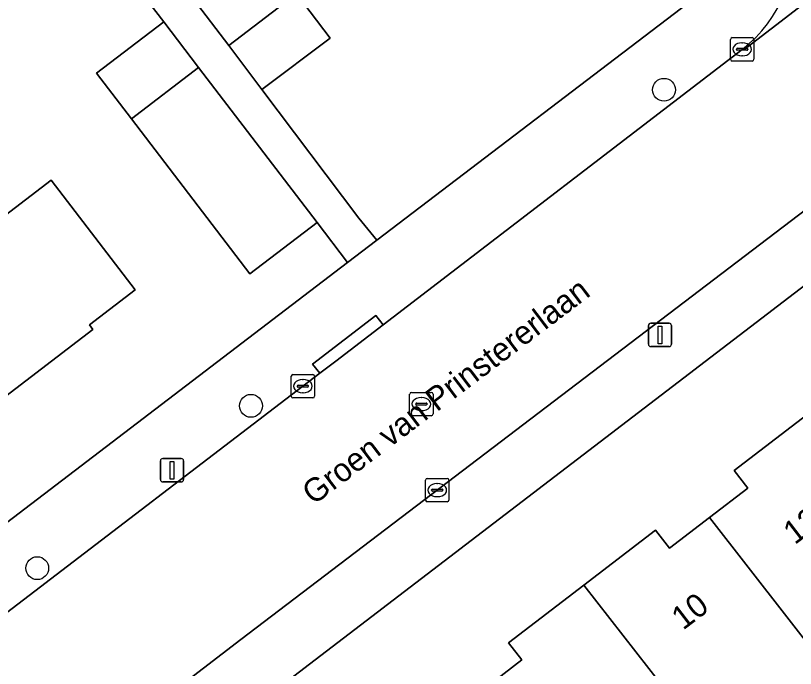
# Model space of a CAD drawing. Extents: x 159352 to 160617, y 385888 to 387323.
# Drawn here: x 160110.07 to 160143.42, y 386836.3 to 386864.24 of the extents above; entities that cross this region are included whole.
import ezdxf

# ---------------------------------------------------------------- set-up
doc = ezdxf.new("R2010")
doc.units = 0
for name, color, linetype in [('IMGEO_Boom', 7, 'Continuous'), ('IMGEO_Erf', 7, 'Continuous'), ('IMGEO_Kolk', 7, 'Continuous'), ('IMGEO_Lichtmast', 7, 'Continuous'), ('IMGEO_Openbare_ruimte_label', 7, 'Continuous'), ('IMGEO_Pand', 7, 'Continuous'), ('IMGEO_Pand_nummerreeks', 7, 'Continuous'), ('IMGEO_Rijbaan_lokaal_open', 7, 'Continuous'), ('IMGEO_Rioolput', 7, 'Continuous'), ('IMGEO_Voetpad_open', 7, 'Continuous')]:
    doc.layers.add(name, color=color, linetype=linetype)

msp = doc.modelspace()

# ---------------------------------------------------------------- linework, layer by layer
at = {"layer": 'IMGEO_Boom'}
for centre in [(160137.803, 386861.062), (160120.133, 386847.536), (160110.991, 386840.589)]:
    msp.add_circle(centre, 0.489, dxfattribs=at)
at = {"layer": 'IMGEO_Erf'}
for points in [[(160201.563, 386896.896), (160110.499, 386827.185)], [(160124.267, 386853.674), (160122.961, 386855.386), (160120.084, 386853.189), (160115.021, 386859.82), (160113.532, 386861.77), (160116.409, 386863.967), (160112.045, 386869.623)], [(160104.221, 386866.659), (160107.855, 386861.915), (160105.971, 386860.471), (160109.632, 386855.692), (160111.588, 386857.19), (160115.181, 386852.499), (160113.225, 386851.001), (160113.372, 386850.809), (160106.763, 386845.754), (160106.605, 386845.961), (160106.037, 386845.527), (160103.711, 386848.567), (160104.439, 386849.123), (160103.189, 386850.757), (160101.941, 386852.39), (160101.261, 386851.87), (160098.852, 386855.019), (160096.445, 386858.166), (160097.125, 386858.686), (160095.901, 386860.286), (160094.677, 386861.887), (160093.999, 386861.368), (160091.597, 386864.509)], [(160122.079, 386865.181), (160123.52, 386863.268), (160120.602, 386861.07), (160124.749, 386855.564), (160125.517, 386854.628), (160139.454, 386865.26)], [(160107.007, 386840.507), (160124.267, 386853.674)], [(160130.203, 386835.501), (160131.715, 386836.658), (160131.152, 386837.395), (160134.377, 386839.864), (160137.443, 386842.21), (160138.032, 386841.439), (160139.752, 386842.755), (160141.385, 386844.005), (160140.798, 386844.772), (160143.911, 386847.155)]]:
    msp.add_lwpolyline(points, dxfattribs=at)
at = {"layer": 'IMGEO_Kolk'}
for p, q in [((160140.721, 386863.294), (160141.573, 386863.294)), ((160140.646, 386862.368), (160140.646, 386863.22)), ((160141.134, 386863.074), (160141.159, 386863.074)), ((160141.647, 386863.22), (160141.647, 386862.368)), ((160140.905, 386862.788), (160140.905, 386862.8)), ((160141.343, 386862.751), (160140.945, 386862.751)), ((160140.948, 386862.837), (160141.346, 386862.837)), ((160141.389, 386862.8), (160141.389, 386862.788)), ((160141.573, 386862.294), (160140.721, 386862.294)), ((160141.157, 386862.514), (160141.132, 386862.514)), ((160121.854, 386847.951), (160121.854, 386848.803)), ((160121.929, 386848.877), (160122.781, 386848.877)), ((160122.342, 386848.657), (160122.367, 386848.657)), ((160122.855, 386848.803), (160122.855, 386847.951)), ((160122.113, 386848.371), (160122.113, 386848.383)), ((160122.551, 386848.334), (160122.153, 386848.334)), ((160122.156, 386848.42), (160122.554, 386848.42)), ((160122.597, 386848.383), (160122.597, 386848.371)), ((160122.365, 386848.097), (160122.34, 386848.097)), ((160122.781, 386847.877), (160121.929, 386847.877)), ((160127.603, 386843.502), (160127.603, 386844.354)), ((160127.678, 386844.428), (160128.53, 386844.428)), ((160128.604, 386844.354), (160128.604, 386843.502)), ((160127.862, 386843.922), (160127.862, 386843.934)), ((160127.905, 386843.971), (160128.303, 386843.971)), ((160128.091, 386844.208), (160128.116, 386844.208)), ((160128.346, 386843.934), (160128.346, 386843.922)), ((160128.3, 386843.885), (160127.902, 386843.885)), ((160128.114, 386843.648), (160128.089, 386843.648)), ((160128.53, 386843.428), (160127.678, 386843.428))]:
    msp.add_line(p, q, dxfattribs=at)
for points in [[(160140.721, 386863.294), (160141.573, 386863.294)], [(160140.646, 386862.368), (160140.646, 386863.22)], [(160141.647, 386863.22), (160141.647, 386862.368)], [(160141.573, 386862.294), (160140.721, 386862.294)], [(160121.854, 386847.951), (160121.854, 386848.803)], [(160121.929, 386848.877), (160122.781, 386848.877)], [(160122.855, 386848.803), (160122.855, 386847.951)], [(160122.781, 386847.877), (160121.929, 386847.877)], [(160127.603, 386843.502), (160127.603, 386844.354)], [(160127.678, 386844.428), (160128.53, 386844.428)], [(160128.604, 386844.354), (160128.604, 386843.502)], [(160128.53, 386843.428), (160127.678, 386843.428)]]:
    msp.add_lwpolyline(points, dxfattribs=at)
for centre, radius, start, end in [((160140.723, 386863.218), 0.0765, 91.552, 178.448), ((160140.723, 386863.218), 0.0765, 91.552, 178.448), ((160141.571, 386863.218), 0.0765, 1.552, 88.448), ((160141.571, 386863.218), 0.0765, 1.552, 88.448), ((160140.945, 386862.797), 0.0403, 85.8775, 175.7526), ((160140.942, 386862.787), 0.0366, 178.938, 274.7102), ((160141.346, 386862.794), 0.043, 264.8664, 352.4533), ((160141.35, 386862.799), 0.0386, 1.7309, 96.639), ((160140.723, 386862.37), 0.0765, 181.552, 268.448), ((160140.723, 386862.37), 0.0765, 181.552, 268.448), ((160141.571, 386862.37), 0.0765, 271.552, 358.448), ((160141.571, 386862.37), 0.0765, 271.552, 358.448), ((160121.931, 386848.801), 0.0765, 91.552, 178.448), ((160121.931, 386848.801), 0.0765, 91.552, 178.448), ((160122.779, 386848.801), 0.0765, 1.552, 88.448), ((160122.779, 386848.801), 0.0765, 1.552, 88.448), ((160122.153, 386848.38), 0.0403, 85.8775, 175.7526), ((160122.15, 386848.37), 0.0366, 178.938, 274.7102), ((160122.554, 386848.377), 0.043, 264.8664, 352.4533), ((160122.558, 386848.382), 0.0386, 1.7309, 96.639), ((160121.931, 386847.953), 0.0765, 181.552, 268.448), ((160121.931, 386847.953), 0.0765, 181.552, 268.448), ((160122.779, 386847.953), 0.0765, 271.552, 358.448), ((160122.779, 386847.953), 0.0765, 271.552, 358.448), ((160127.68, 386844.352), 0.0765, 91.552, 178.448), ((160127.68, 386844.352), 0.0765, 91.552, 178.448), ((160128.528, 386844.352), 0.0765, 1.552, 88.448), ((160128.528, 386844.352), 0.0765, 1.552, 88.448), ((160127.902, 386843.931), 0.0403, 85.8775, 175.7526), ((160128.307, 386843.933), 0.0386, 1.7309, 96.639), ((160127.899, 386843.921), 0.0366, 178.938, 274.7102), ((160128.303, 386843.928), 0.043, 264.8664, 352.4533), ((160127.68, 386843.504), 0.0765, 181.552, 268.448), ((160127.68, 386843.504), 0.0765, 181.552, 268.448), ((160128.528, 386843.504), 0.0765, 271.552, 358.448), ((160128.528, 386843.504), 0.0765, 271.552, 358.448)]:
    msp.add_arc(centre, radius, start, end, dxfattribs=at)
for centre, major_axis, ratio, start_param, end_param in [((160141.133, 386862.794), (-0.387, 0.002), 0.722429, 4.712389, 7.853982), ((160141.158, 386862.794), (-0.39, 0.002), 0.717154, 1.570796, 4.712389), ((160122.341, 386848.377), (-0.387, 0.002), 0.722429, 4.712389, 7.853982), ((160122.366, 386848.377), (-0.39, 0.002), 0.717154, 1.570796, 4.712389), ((160128.09, 386843.928), (-0.387, 0.002), 0.722429, 4.712389, 7.853982), ((160128.115, 386843.928), (-0.39, 0.002), 0.717154, 1.570796, 4.712389)]:
    msp.add_ellipse(centre, major_axis=major_axis, ratio=ratio, start_param=start_param, end_param=end_param, dxfattribs=at)
at = {"layer": 'IMGEO_Lichtmast'}
for p, q in [((160137.133, 386850.169), (160137.133, 386850.969)), ((160137.133, 386850.969), (160137.133, 386850.169)), ((160137.233, 386851.069), (160138.023, 386851.069)), ((160138.023, 386851.069), (160137.233, 386851.069)), ((160138.123, 386850.969), (160138.123, 386850.169)), ((160138.123, 386850.169), (160138.123, 386850.969)), ((160138.023, 386850.069), (160137.233, 386850.069)), ((160137.233, 386850.069), (160138.023, 386850.069)), ((160116.36, 386845.279), (160117.15, 386845.279)), ((160117.15, 386845.279), (160116.36, 386845.279)), ((160116.26, 386844.379), (160116.26, 386845.179)), ((160116.26, 386845.179), (160116.26, 386844.379)), ((160117.25, 386845.179), (160117.25, 386844.379)), ((160117.25, 386844.379), (160117.25, 386845.179)), ((160117.15, 386844.279), (160116.36, 386844.279)), ((160116.36, 386844.279), (160117.15, 386844.279))]:
    msp.add_line(p, q, dxfattribs=at)
for points in [[(160137.553, 386850.944), (160137.703, 386850.944), (160137.703, 386850.194), (160137.553, 386850.194), (160137.553, 386850.944)], [(160116.68, 386845.154), (160116.83, 386845.154), (160116.83, 386844.404), (160116.68, 386844.404), (160116.68, 386845.154)]]:
    msp.add_lwpolyline(points, dxfattribs=at)
for centre, start, end in [((160137.233, 386850.969), 90, 180), ((160137.233, 386850.969), 90, 180), ((160138.023, 386850.969), 0, 90), ((160138.023, 386850.969), 360, 90), ((160137.233, 386850.169), 180, 270), ((160137.233, 386850.169), 180, 270), ((160138.023, 386850.169), 270, 0), ((160138.023, 386850.169), 270, 0), ((160116.36, 386845.179), 90, 180), ((160116.36, 386845.179), 90, 180), ((160117.15, 386845.179), 0, 90), ((160117.15, 386845.179), 360, 90), ((160116.36, 386844.379), 180, 270), ((160116.36, 386844.379), 180, 270), ((160117.15, 386844.379), 270, 0), ((160117.15, 386844.379), 270, 0)]:
    msp.add_arc(centre, 0.1, start, end, dxfattribs=at)
at = {"layer": 'IMGEO_Pand'}
for points in [[(160122.079, 386865.181), (160120.583, 386867.166), (160117.665, 386864.968), (160119.182, 386862.955)], [(160123.52, 386863.268), (160122.079, 386865.181), (160119.182, 386862.955), (160120.602, 386861.07)], [(160116.409, 386863.967), (160113.532, 386861.77), (160115.021, 386859.82), (160117.895, 386862.021)], [(160115.021, 386859.82), (160120.084, 386853.189), (160122.961, 386855.386), (160117.895, 386862.021)], [(160113.372, 386850.809), (160113.225, 386851.001), (160115.181, 386852.499), (160111.588, 386857.19), (160109.632, 386855.692), (160103.189, 386850.757), (160104.439, 386849.123), (160103.711, 386848.567), (160106.037, 386845.527), (160106.605, 386845.961), (160106.763, 386845.754)], [(160143.911, 386847.155), (160140.798, 386844.772), (160141.385, 386844.005), (160139.752, 386842.755), (160144.713, 386836.386), (160149.463, 386840.021)], [(160139.752, 386842.755), (160138.032, 386841.439), (160137.443, 386842.21), (160134.377, 386839.864), (160139.933, 386832.728), (160144.713, 386836.386)], [(160135.203, 386829.107), (160139.933, 386832.728), (160134.377, 386839.864), (160131.152, 386837.395), (160131.715, 386836.658), (160130.203, 386835.501)]]:
    msp.add_lwpolyline(points, close=True, dxfattribs=at)
at = {"layer": 'IMGEO_Rijbaan_lokaal_open'}
for points in [[(160196.471, 386905.212), (160179.513, 386892.185), (160178.364, 386891.302), (160177.186, 386890.4), (160175.896, 386889.414), (160172.856, 386887.088), (160155.806, 386874.043), (160155.809, 386874), (160141.218, 386862.777), (160141.145, 386862.791), (160125.787, 386851.005), (160123.766, 386849.454), (160123.08, 386848.93), (160108.938, 386838.121), (160108.943, 386838.074), (160093.699, 386826.464), (160093.675, 386826.456), (160071.968, 386809.746), (160072.328, 386809.304)], [(160119.702, 386837.529), (160151.064, 386861.424), (160196.463, 386896.31), (160199.953, 386898.991)], [(160141.145, 386862.791), (160141.218, 386862.777), (160155.809, 386874), (160155.806, 386874.043)], [(160050.74, 386784.659), (160092.045, 386816.287), (160119.702, 386837.529)]]:
    msp.add_lwpolyline(points, dxfattribs=at)
msp.add_arc((160137.681, 386867.304), 5.689, 307.5101, 9.1862, dxfattribs=at)
at = {"layer": 'IMGEO_Rioolput'}
for p, q in [((160126.922, 386847.187), (160126.922, 386848.039)), ((160126.997, 386848.113), (160127.849, 386848.113)), ((160127.923, 386848.039), (160127.923, 386847.187)), ((160127.181, 386847.607), (160127.181, 386847.619)), ((160127.224, 386847.656), (160127.622, 386847.656)), ((160127.41, 386847.893), (160127.435, 386847.893)), ((160127.665, 386847.619), (160127.665, 386847.607)), ((160127.619, 386847.57), (160127.221, 386847.57)), ((160127.433, 386847.333), (160127.408, 386847.333)), ((160127.849, 386847.113), (160126.997, 386847.113))]:
    msp.add_line(p, q, dxfattribs=at)
for points in [[(160126.922, 386847.187), (160126.922, 386848.039)], [(160126.997, 386848.113), (160127.849, 386848.113)], [(160127.923, 386848.039), (160127.923, 386847.187)], [(160127.849, 386847.113), (160126.997, 386847.113)]]:
    msp.add_lwpolyline(points, dxfattribs=at)
for centre, radius, start, end in [((160126.999, 386848.037), 0.0765, 91.552, 178.448), ((160126.999, 386848.037), 0.0765, 91.552, 178.448), ((160127.847, 386848.037), 0.0765, 1.552, 88.448), ((160127.847, 386848.037), 0.0765, 1.552, 88.448), ((160127.221, 386847.616), 0.0403, 85.8775, 175.7526), ((160127.218, 386847.606), 0.0366, 178.938, 274.7102), ((160127.622, 386847.613), 0.043, 264.8664, 352.4533), ((160127.626, 386847.618), 0.0386, 1.7309, 96.639), ((160126.999, 386847.189), 0.0765, 181.552, 268.448), ((160126.999, 386847.189), 0.0765, 181.552, 268.448), ((160127.847, 386847.189), 0.0765, 271.552, 358.448), ((160127.847, 386847.189), 0.0765, 271.552, 358.448)]:
    msp.add_arc(centre, radius, start, end, dxfattribs=at)
for centre, major_axis, ratio, start_param, end_param in [((160127.409, 386847.613), (-0.387, 0.002), 0.722429, 4.712389, 7.853982), ((160127.434, 386847.613), (-0.39, 0.002), 0.717154, 1.570796, 4.712389)]:
    msp.add_ellipse(centre, major_axis=major_axis, ratio=ratio, start_param=start_param, end_param=end_param, dxfattribs=at)
at = {"layer": 'IMGEO_Voetpad_open'}
for points in [[(160199.953, 386898.991), (160200.26, 386898.588), (160196.766, 386895.913), (160196.463, 386896.31), (160151.064, 386861.424), (160119.702, 386837.529), (160092.045, 386816.287), (160050.74, 386784.659)], [(160052.213, 386782.461), (160066.752, 386793.637), (160090.506, 386811.9), (160100.012, 386819.208), (160102.354, 386821.009), (160103.43, 386821.836), (160103.442, 386821.859), (160110.462, 386827.183), (160110.499, 386827.185), (160201.563, 386896.896)], [(160112.045, 386869.623), (160116.409, 386863.967), (160117.895, 386862.021), (160122.961, 386855.386), (160124.267, 386853.674), (160125.517, 386854.628), (160124.749, 386855.564), (160120.602, 386861.07), (160119.182, 386862.955), (160117.665, 386864.968)], [(160143.297, 386868.212), (160139.493, 386865.27), (160139.454, 386865.26), (160125.517, 386854.628), (160124.267, 386853.674), (160107.007, 386840.507), (160107.004, 386840.496), (160102.833, 386837.288)], [(160108.938, 386838.121), (160123.08, 386848.93), (160122.773, 386849.324), (160125.48, 386851.399), (160125.787, 386851.005), (160141.145, 386862.791)]]:
    msp.add_lwpolyline(points, dxfattribs=at)
msp.add_lwpolyline([(160125.787, 386851.005), (160125.48, 386851.399), (160122.773, 386849.324), (160123.08, 386848.93), (160123.766, 386849.454)], close=True, dxfattribs=at)
msp.add_arc((160137.681, 386867.304), 5.689, 307.5101, 9.1862, dxfattribs=at)

# ---------------------------------------------------------------- texts
at = {"layer": 'IMGEO_Openbare_ruimte_label'}
msp.add_text('Groen van Prinstererlaan', height=1, rotation=37.1564, dxfattribs=at).set_placement((160122.81, 386843.26))
at = {"layer": 'IMGEO_Pand_nummerreeks'}
for s, p in [('12', (160143.397, 386841.567)), ('10', (160138.616, 386837.908))]:
    msp.add_text(s, height=1, rotation=37.4326, dxfattribs=at).set_placement(p)

doc.saveas('drawing.dxf')
